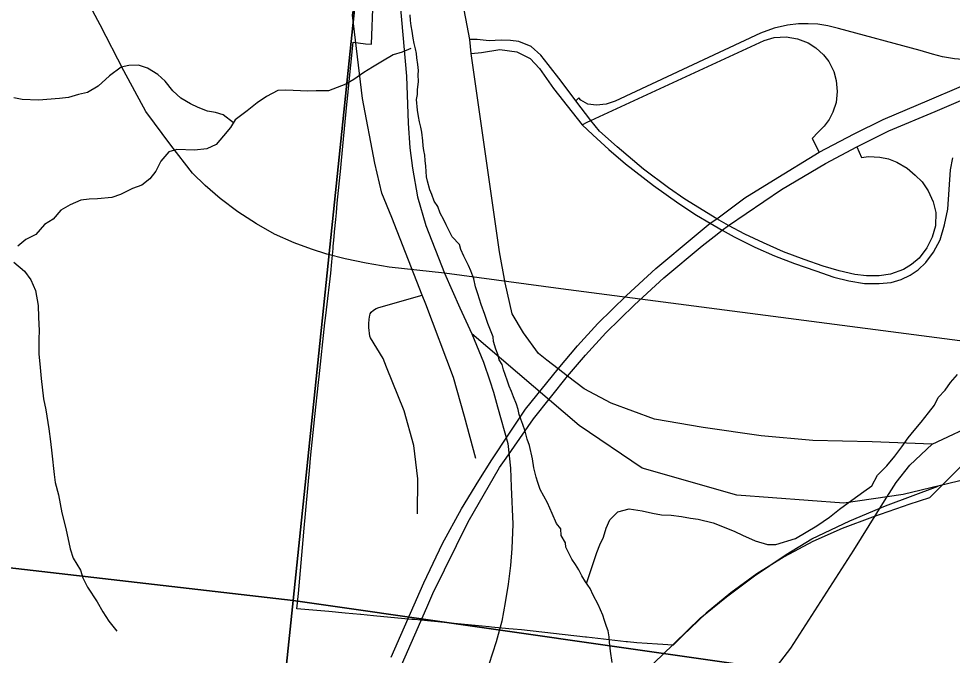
# Model space of a CAD drawing. Extents: x 0 to 34, y 0 to 22.
# Drawn here: x 3.1612 to 3.4342, y 17.954 to 18.1401 of the extents above; entities that cross this region are included whole.
import ezdxf

# ---------------------------------------------------------------- set-up
doc = ezdxf.new("R2010")
doc.units = 0
for name, color, linetype in [('GM_X_City_Street', 7, 'Continuous'), ('GM_X_Corporation', 7, 'Continuous'), ('GM_X_County_Road', 7, 'Continuous'), ('GM_X_Interchange_Ramps', 7, 'Continuous'), ('GM_X_Minor_River', 7, 'Continuous'), ('GM_X_Rail_Line', 7, 'Continuous'), ('GM_X_Section', 7, 'Continuous'), ('GM_X_US_Route', 7, 'Continuous')]:
    doc.layers.add(name, color=color, linetype=linetype)

msp = doc.modelspace()

# ---------------------------------------------------------------- linework, layer by layer
at = {"layer": 'GM_X_City_Street'}
for points in [[(3.29488, 18.01149), (3.29152, 18.02372), (3.28833, 18.03519), (3.28022, 18.05664), (3.27919, 18.05926), (3.27029, 18.08193), (3.2674, 18.08902), (3.2653, 18.0978), (3.26169, 18.11668), (3.25876, 18.14106), (3.26052, 18.1528), (3.26063, 18.15869), (3.25934, 18.16974), (3.25784, 18.18952)], [(3.26878, 18.0382), (3.26775, 18.04076), (3.26408, 18.04672), (3.26389, 18.04724), (3.26357, 18.04977), (3.26356, 18.05082), (3.26366, 18.05217), (3.26373, 18.05283), (3.26383, 18.05338), (3.26402, 18.05382), (3.26428, 18.05423), (3.26492, 18.05488), (3.26573, 18.05533), (3.26653, 18.0556), (3.27919, 18.05926)], [(3.27785, 17.99533), (3.27787, 18.00558), (3.27673, 18.0153), (3.2739, 18.02543), (3.26878, 18.0382)]]:
    msp.add_lwpolyline(points, dxfattribs=at)
at = {"layer": 'GM_X_Corporation'}
msp.add_lwpolyline([(3.45053, 18.02301), (3.42754, 18.00003), (3.42157, 17.99804), (3.41982, 17.99746), (3.41089, 17.99436), (3.40205, 17.99104), (3.39343, 17.98719), (3.38511, 17.98276), (3.37711, 17.97777), (3.36946, 17.97226), (3.3622, 17.96624), (3.35539, 17.95971), (3.35261, 17.95692), (3.34798, 17.95723), (3.34194, 17.95763), (3.33926, 17.95789), (3.3388, 17.95793), (3.32723, 17.95926), (3.32696, 17.9593), (3.30825, 17.96138), (3.30582, 17.96161), (3.30452, 17.96173), (3.29944, 17.96222), (3.29881, 17.96228), (3.28653, 17.96345), (3.28188, 17.9639), (3.28174, 17.96391), (3.27889, 17.96419), (3.27682, 17.96439), (3.27612, 17.96446), (3.26494, 17.96554), (3.26122, 17.9659), (3.26115, 17.96591), (3.25664, 17.96631), (3.25184, 17.96674), (3.24255, 17.96756), (3.24299, 17.97199), (3.24459, 17.98996), (3.2446, 17.99006), (3.24629, 18.00902), (3.24651, 18.01154), (3.24781, 18.02377), (3.24888, 18.03375), (3.24905, 18.0354), (3.25074, 18.05117), (3.2509, 18.05254), (3.25117, 18.05495), (3.25249, 18.06571), (3.25278, 18.06897), (3.25314, 18.07291), (3.25319, 18.07352), (3.25335, 18.07529), (3.25355, 18.07751), (3.25358, 18.07779), (3.2539, 18.08133), (3.25408, 18.08329), (3.25433, 18.08612), (3.25535, 18.09633), (3.25536, 18.09648), (3.25599, 18.10279), (3.25719, 18.11493), (3.25755, 18.1186), (3.25767, 18.11979), (3.25901, 18.1332), (3.26265, 18.13274), (3.26438, 18.13258), (3.26489, 18.14544)], dxfattribs=at)
at = {"layer": 'GM_X_County_Road'}
for points in [[(3.29356, 18.12987), (3.29317, 18.13393), (3.27969, 18.20448)], [(3.31569, 18.04023), (3.31317, 18.0422), (3.30881, 18.04824), (3.30546, 18.05377), (3.30345, 18.06282), (3.30177, 18.07187), (3.29356, 18.12987)], [(3.42839, 18.01568), (3.41079, 18.01635), (3.39346, 18.01678), (3.37833, 18.0181), (3.36133, 18.02051), (3.34718, 18.02303), (3.33446, 18.02764), (3.32656, 18.03181), (3.32165, 18.03558), (3.31893, 18.0377), (3.31569, 18.04023)], [(3.38311, 17.95098), (3.38699, 17.95603), (3.40541, 17.98469), (3.41441, 17.99912), (3.41784, 18.00444), (3.42184, 18.00955), (3.42839, 18.01568), (3.44246, 18.02227), (3.45183, 18.02758), (3.45411, 18.02939)]]:
    msp.add_lwpolyline(points, dxfattribs=at)
at = {"layer": 'GM_X_Interchange_Ramps'}
for points in [[(3.44717, 18.12439), (3.44554, 18.12816), (3.44227, 18.12797), (3.43853, 18.12803), (3.43485, 18.12836), (3.43139, 18.12894), (3.42843, 18.12964), (3.42488, 18.13073), (3.40096, 18.13722), (3.39779, 18.13799), (3.3949, 18.13842), (3.39211, 18.13859), (3.3893, 18.13853), (3.38599, 18.13816), (3.38213, 18.1373), (3.3781, 18.13586), (3.33563, 18.11597), (3.33302, 18.11503), (3.33013, 18.11474), (3.3276, 18.1151), (3.32558, 18.11619), (3.32497, 18.11688), (3.3241, 18.11607)], [(3.3241, 18.11607), (3.31987, 18.12179), (3.31601, 18.1267), (3.31389, 18.12939), (3.3111, 18.13188), (3.30748, 18.13341), (3.30501, 18.13371), (3.30227, 18.13382), (3.29882, 18.1336), (3.29525, 18.13393), (3.29317, 18.13393)], [(3.32599, 18.10904), (3.32743, 18.10984), (3.3285, 18.11033), (3.37917, 18.13371), (3.38218, 18.13452), (3.38567, 18.13472), (3.38893, 18.13419), (3.39205, 18.13298), (3.39436, 18.13152), (3.39658, 18.12947), (3.39808, 18.1275), (3.39954, 18.12463), (3.40031, 18.12194), (3.4006, 18.11881), (3.40023, 18.11559), (3.39933, 18.11277), (3.39819, 18.11058), (3.39673, 18.1086), (3.39499, 18.10688), (3.39323, 18.105), (3.39533, 18.10105)], [(3.29356, 18.12987), (3.29652, 18.13015), (3.30194, 18.13103), (3.30688, 18.13037), (3.31077, 18.1284), (3.31351, 18.12549), (3.31763, 18.11968), (3.32303, 18.11274), (3.32599, 18.10904)], [(3.40635, 18.10264), (3.40769, 18.09947), (3.40972, 18.09975), (3.41305, 18.09959), (3.41555, 18.09905), (3.41804, 18.09811), (3.42104, 18.09635), (3.4234, 18.09429), (3.42543, 18.09234), (3.42718, 18.08977), (3.42863, 18.08653), (3.4294, 18.08343), (3.42937, 18.07946), (3.42836, 18.07617), (3.42682, 18.0731), (3.42458, 18.07008), (3.42233, 18.06819), (3.41992, 18.06672), (3.41621, 18.06539), (3.41287, 18.06484), (3.40914, 18.0649), (3.40574, 18.06528), (3.40114, 18.0663), (3.39642, 18.0677), (3.39091, 18.0697), (3.3849, 18.07186), (3.37898, 18.07455), (3.37355, 18.07702), (3.36882, 18.07962), (3.36538, 18.08156), (3.35601, 18.08727), (3.35124, 18.09064), (3.34389, 18.09602), (3.33621, 18.1026), (3.33106, 18.1072), (3.3285, 18.11033), (3.3241, 18.11607)], [(3.32599, 18.10904), (3.32909, 18.10611), (3.3338, 18.10183), (3.33863, 18.09766), (3.34685, 18.0913), (3.35428, 18.08601), (3.35938, 18.08264), (3.36344, 18.08026), (3.36694, 18.07822), (3.3704, 18.07628), (3.37646, 18.07323), (3.3822, 18.07073), (3.38806, 18.06852), (3.39434, 18.0663), (3.3996, 18.06454), (3.40396, 18.06339), (3.40851, 18.06262), (3.41284, 18.06262), (3.41638, 18.06293), (3.41925, 18.06379), (3.42192, 18.06509), (3.42425, 18.06663), (3.42652, 18.06882), (3.42874, 18.07178), (3.43066, 18.0754), (3.43198, 18.07979), (3.43294, 18.08434), (3.43373, 18.09585), (3.43439, 18.09942)]]:
    msp.add_lwpolyline(points, dxfattribs=at)
at = {"layer": 'GM_X_Minor_River'}
for points in [[(3.31188, 18.00872), (3.31142, 18.01141), (3.31062, 18.01524), (3.30994, 18.01717), (3.30927, 18.01948), (3.30858, 18.02141), (3.30807, 18.02295), (3.30756, 18.0243), (3.30724, 18.02584), (3.30673, 18.02738), (3.30586, 18.0295), (3.30535, 18.03105), (3.30465, 18.0326), (3.30414, 18.03414), (3.30346, 18.03607), (3.30294, 18.03742), (3.30262, 18.03895), (3.30173, 18.04032), (3.3014, 18.04167), (3.30071, 18.04341), (3.30004, 18.04571), (3.2999, 18.04705), (3.29834, 18.05092), (3.2975, 18.05361), (3.29648, 18.05651), (3.29546, 18.05959), (3.29478, 18.06171), (3.2943, 18.06401), (3.29344, 18.06633), (3.29274, 18.06788), (3.29133, 18.0706), (3.29046, 18.07254), (3.29014, 18.07407), (3.28794, 18.07625), (3.28618, 18.07975), (3.28548, 18.0813), (3.28442, 18.08324), (3.28373, 18.08517), (3.28266, 18.08674), (3.28197, 18.08867), (3.28146, 18.09002), (3.28079, 18.09252), (3.28047, 18.09386), (3.28021, 18.09691), (3.28009, 18.09863), (3.27996, 18.10016), (3.27963, 18.1015), (3.27949, 18.10284), (3.27936, 18.10436), (3.27908, 18.10685), (3.27876, 18.10838), (3.27844, 18.10991), (3.27812, 18.11145), (3.27782, 18.11336), (3.27756, 18.11641), (3.27781, 18.11792), (3.27786, 18.11925), (3.27814, 18.12171), (3.27803, 18.12362), (3.27808, 18.12495), (3.27796, 18.12666), (3.27766, 18.12857), (3.27752, 18.12991), (3.27719, 18.13125), (3.27687, 18.13279), (3.27655, 18.13432), (3.27625, 18.13643), (3.27594, 18.13796), (3.27581, 18.13949), (3.27568, 18.1412)], [(3.27586, 18.13131), (3.27335, 18.13027), (3.27066, 18.12944), (3.26755, 18.12766), (3.26463, 18.12588), (3.2621, 18.12428), (3.25917, 18.12231), (3.25683, 18.12089), (3.25182, 18.119), (3.2482, 18.11896), (3.24573, 18.11888), (3.23928, 18.11914), (3.237, 18.11905), (3.2337, 18.11729), (3.23097, 18.1155), (3.22802, 18.11315), (3.2245, 18.11044), (3.22308, 18.10822), (3.22109, 18.10583), (3.21889, 18.10326), (3.21619, 18.10205), (3.21256, 18.10163), (3.20744, 18.10184), (3.20513, 18.10117), (3.20274, 18.09842), (3.2013, 18.09544), (3.1995, 18.09324), (3.19715, 18.09143), (3.19445, 18.0904), (3.19096, 18.08865), (3.18845, 18.0878), (3.18426, 18.08741), (3.18178, 18.08732), (3.1793, 18.08704), (3.17621, 18.08565), (3.17348, 18.08405), (3.17129, 18.08148), (3.16876, 18.07988), (3.16617, 18.07694), (3.16327, 18.07554), (3.16091, 18.07355)], [(3.22398, 18.10963), (3.22095, 18.11192), (3.21869, 18.11259), (3.21643, 18.11306), (3.21362, 18.11413), (3.21138, 18.11517), (3.2086, 18.11681), (3.20622, 18.119), (3.20404, 18.12175), (3.20184, 18.12374), (3.19887, 18.12558), (3.19625, 18.12645), (3.19339, 18.12637), (3.1911, 18.1259), (3.18777, 18.12338), (3.18441, 18.12028), (3.1813, 18.11851), (3.17862, 18.11786), (3.17573, 18.11703), (3.17306, 18.11676), (3.16696, 18.11626), (3.16222, 18.11645), (3.15977, 18.11694)], [(3.15977, 18.06884), (3.1629, 18.06624), (3.1647, 18.0637), (3.1661, 18.0606), (3.16688, 18.05619), (3.16693, 18.05277), (3.16715, 18.04877), (3.16706, 18.04649), (3.16708, 18.04212), (3.16749, 18.03811), (3.16775, 18.03487), (3.16846, 18.02894), (3.16909, 18.02568), (3.17002, 18.02013), (3.17044, 18.0165), (3.17088, 18.01306), (3.17158, 18.00676), (3.17187, 18.00447), (3.17286, 18.00082), (3.1738, 17.99565), (3.17495, 17.99103), (3.17623, 17.98509), (3.17708, 17.98239), (3.17922, 17.97888), (3.17989, 17.97657), (3.1813, 17.97385), (3.18417, 17.96955), (3.18577, 17.96663), (3.18756, 17.9639), (3.18992, 17.96105)], [(3.32726, 17.97493), (3.33029, 17.98401), (3.33114, 17.98625), (3.33218, 17.98849), (3.33304, 17.99112), (3.33409, 17.99354), (3.33646, 17.99592), (3.33972, 17.99673), (3.3435, 17.9962), (3.34651, 17.9955), (3.34915, 17.99501), (3.352, 17.99489), (3.35503, 17.99457), (3.35767, 17.99409), (3.35994, 17.9938), (3.36426, 17.99267), (3.36707, 17.9916), (3.37062, 17.99013), (3.37286, 17.98908), (3.3766, 17.98741), (3.38016, 17.98631), (3.38264, 17.98639), (3.3884, 17.98806), (3.39463, 17.99179), (3.39834, 17.9943), (3.40128, 17.99665), (3.40481, 17.99935), (3.40833, 18.00186), (3.41067, 18.00348), (3.41232, 18.00664), (3.41508, 18.00938), (3.41747, 18.01213), (3.41948, 18.0149), (3.42129, 18.01748), (3.42309, 18.01969), (3.42509, 18.02208), (3.42728, 18.02484), (3.42908, 18.02704), (3.43012, 18.02928), (3.43211, 18.03148), (3.43371, 18.0337), (3.43571, 18.03608)], [(3.33472, 17.95189), (3.33428, 17.95514), (3.33401, 17.95781), (3.33388, 17.95934), (3.33356, 17.96106), (3.33305, 17.96241), (3.33255, 17.96414), (3.33204, 17.96569), (3.33134, 17.96724), (3.33064, 17.96879), (3.32923, 17.97151), (3.32835, 17.97344), (3.32691, 17.9754), (3.32584, 17.97716), (3.32496, 17.97891), (3.32407, 17.98047), (3.32299, 17.98203), (3.32193, 17.98416), (3.32123, 17.98552), (3.32109, 17.98686), (3.31985, 17.989), (3.31973, 17.99091), (3.31846, 17.99248), (3.31725, 17.99539), (3.31585, 17.99849), (3.31372, 18.00238), (3.31305, 18.00449), (3.31254, 18.00604), (3.31188, 18.00872)]]:
    msp.add_lwpolyline(points, dxfattribs=at)
at = {"layer": 'GM_X_Rail_Line'}
for points in [[(3.47829, 18.0408), (3.46186, 18.04261), (3.31973, 18.06104), (3.28567, 18.06565), (3.26952, 18.06739), (3.26281, 18.06857), (3.25669, 18.06983), (3.25131, 18.07121), (3.24681, 18.07266), (3.24179, 18.07452), (3.23601, 18.07709), (3.23077, 18.08009), (3.22524, 18.0836), (3.22014, 18.08752), (3.2157, 18.09128), (3.21203, 18.09487), (3.2057, 18.1031), (3.19835, 18.11293), (3.1919, 18.12483), (3.18497, 18.13826), (3.17628, 18.15455)], [(3.27207, 18.15187), (3.27459, 18.12325), (3.27511, 18.10953), (3.27556, 18.10226), (3.27637, 18.0964), (3.27786, 18.08795), (3.28023, 18.07957), (3.28567, 18.06565), (3.2902, 18.05556), (3.2937, 18.04795), (3.29708, 18.03964), (3.29897, 18.03419), (3.30002, 18.03088), (3.30124, 18.02655), (3.30428, 18.01586), (3.30497, 18.00863), (3.30525, 18.00319), (3.30567, 17.99233), (3.30539, 17.98513), (3.30504, 17.98025), (3.30435, 17.97473), (3.30347, 17.96942), (3.30246, 17.96398), (3.30085, 17.9579), (3.29869, 17.95127)], [(4.0255, 18.11451), (4.01925, 18.11381), (4.00754, 18.11245), (3.99863, 18.11151), (3.98829, 18.11042), (3.97838, 18.1096), (3.97063, 18.10895), (3.89479, 18.10266), (3.86607, 18.10028), (3.83588, 18.09519), (3.78219, 18.08431), (3.50454, 18.022), (3.45469, 18.00934), (3.41989, 18.00096), (3.40252, 17.99847), (3.37117, 18.00079), (3.34355, 18.00868), (3.32514, 18.02118), (3.2937, 18.04795)], [(3.06676, 17.64515), (3.09595, 17.67532), (3.14622, 17.73013), (3.22356, 17.82106), (3.2764, 17.87781), (3.3223, 17.92723), (3.33684, 17.94208), (3.34926, 17.95389), (3.36046, 17.96479), (3.36819, 17.971), (3.37636, 17.97721), (3.3856, 17.98342), (3.39318, 17.98796), (3.40423, 17.99326), (3.41468, 17.99766), (3.43007, 18.00341)]]:
    msp.add_lwpolyline(points, dxfattribs=at)
at = {"layer": 'GM_X_Section'}
for points in [[(2.79274, 18.52978), (3.29405, 18.47716), (3.2415, 17.96998), (2.7454, 18.02721)], [(2.7454, 18.02721), (3.2415, 17.96998), (3.19003, 17.47982), (2.69316, 17.52707)]]:
    msp.add_lwpolyline(points, close=True, dxfattribs=at)
for points in [[(3.5817, 18.00851), (3.57533, 18.00278), (3.55862, 17.97454), (3.55328, 17.96367), (3.55048, 17.95691), (3.54804, 17.94901), (3.54656, 17.94184), (3.55058, 17.93513), (3.55061, 17.92793), (3.55, 17.92586), (3.2415, 17.96998), (3.29405, 18.47716)], [(3.19003, 17.47982), (3.2415, 17.96998), (3.55, 17.92586), (3.55215, 17.91994), (3.55748, 17.91244), (3.56084, 17.90139), (3.5643, 17.89469), (3.56742, 17.89007), (3.56967, 17.88055), (3.57592, 17.87152), (3.58457, 17.85959)]]:
    msp.add_lwpolyline(points, dxfattribs=at)
at = {"layer": 'GM_X_US_Route'}
for points in [[(3.39533, 18.10105), (3.40555, 18.10644), (3.414, 18.1106), (3.4276, 18.1163), (3.43623, 18.11999), (3.44717, 18.12439), (3.44807, 18.12475)], [(3.36459, 18.0764), (3.36694, 18.07822), (3.36882, 18.07962), (3.3843, 18.09012), (3.39713, 18.09769), (3.40635, 18.10264), (3.41566, 18.10723), (3.42926, 18.11293), (3.4395, 18.1173), (3.44867, 18.12093)], [(3.27008, 17.95342), (3.27968, 17.97514), (3.28516, 17.9866), (3.29064, 17.99674), (3.29574, 18.00507), (3.29953, 18.01105), (3.30457, 18.01856), (3.30945, 18.02586), (3.31893, 18.0377), (3.32464, 18.04439), (3.33056, 18.05097), (3.33895, 18.05914), (3.34756, 18.06704), (3.35874, 18.07642), (3.36344, 18.08026), (3.36538, 18.08156), (3.3736, 18.08765), (3.38199, 18.09287), (3.39533, 18.10105)], [(3.32463, 18.03899), (3.32694, 18.04165), (3.33286, 18.04823), (3.34125, 18.0564), (3.34986, 18.06429), (3.36105, 18.07367), (3.36459, 18.0764)], [(3.30371, 18.01163), (3.31175, 18.02311), (3.32165, 18.03558), (3.32463, 18.03899)], [(3.2805, 17.96792), (3.28231, 17.97206), (3.29262, 17.99301), (3.30177, 18.00886), (3.30371, 18.01163)], [(3.15471, 17.76348), (3.18728, 17.7943), (3.19891, 17.80746), (3.20768, 17.81886), (3.21492, 17.82884), (3.2226, 17.84058), (3.22972, 17.85352), (3.23685, 17.86788), (3.24584, 17.88751), (3.27244, 17.94947), (3.2805, 17.96792)]]:
    msp.add_lwpolyline(points, dxfattribs=at)

doc.saveas('drawing.dxf')
